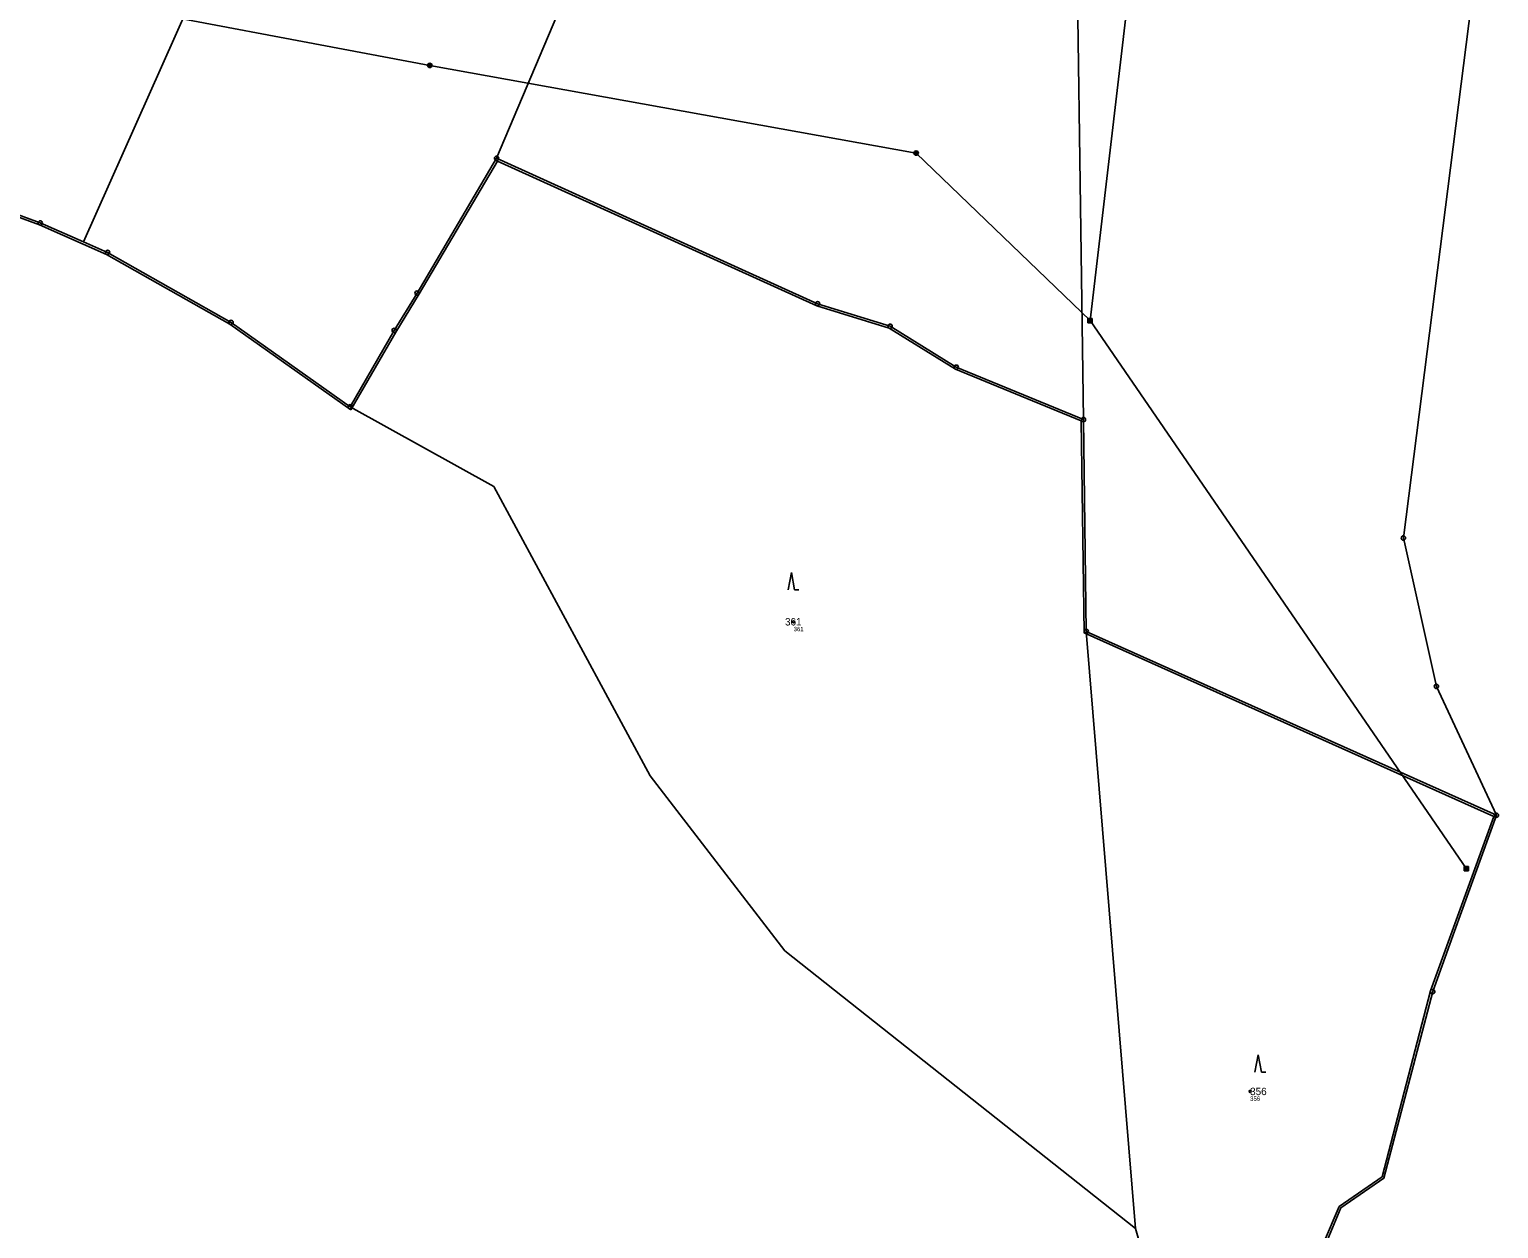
# Model space of a CAD drawing. Extents: x -770088 to -765625, y -1057899 to -1053934.
# Drawn here: x -766151.3 to -765814.2, y -1056847 to -1056571.8 of the extents above; entities that cross this region are included whole.
import ezdxf

# ---------------------------------------------------------------- set-up
doc = ezdxf.new("R2010")
doc.units = 0
for name, color, linetype in [('Definiční body', 7, 'Continuous'), ('Hranice parcel', 7, 'Continuous'), ('Parcelní čísla', 7, 'Continuous'), ('Polygon ku', 7, 'Continuous'), ('Polygon parcely', 7, 'Continuous'), ('Poz předměty', 7, 'Continuous'), ('Vnitřní kresba', 7, 'Continuous'), ('Značky bodu BP', 7, 'Continuous'), ('Značky kultur', 7, 'Continuous')]:
    doc.layers.add(name, color=color, linetype=linetype)

msp = doc.modelspace()

# ---------------------------------------------------------------- linework, layer by layer
at = {"layer": 'Definiční body'}
for centre in [(-765976, -1056707.72), (-765871.25, -1056815.5)]:
    msp.add_circle(centre, 0.25, dxfattribs=at)
at = {"layer": 'Hranice parcel'}
for p, q in [((-765909.49, -1056661.31), (-765908.84, -1056709.94)), ((-765908.84, -1056709.94), (-765897.57, -1056846.95)), ((-765908.84, -1056709.94), (-765814.74, -1056752.13)), ((-765814.74, -1056752.13), (-765824.36, -1056778.73)), ((-765824.36, -1056778.73), (-765829.37, -1056792.58)), ((-765829.37, -1056792.58), (-765840.55, -1056835.42)), ((-765897.57, -1056846.95), (-765870.05, -1056942.17))]:
    msp.add_line(p, q, dxfattribs=at)
for points in [[(-765909.49, -1056661.31), (-765911.56, -1056514.62), (-765913.55, -1056374.57)], [(-766582.96, -1056381.74), (-766581.62, -1056395.22), (-766578.95, -1056418.85), (-766550.6, -1056449.17), (-766515.79, -1056471.43), (-766465.46, -1056503.31), (-766431.52, -1056523.53), (-766391.94, -1056547.15), (-766368.1, -1056557.56), (-766331.03, -1056549.83), (-766284.24, -1056557.67), (-766246.61, -1056575.11), (-766230.89, -1056586.03), (-766213.51, -1056592.32), (-766192.06, -1056600.33), (-766148.85, -1056616.19), (-766138.9, -1056620.55)], [(-766044.14, -1056601.36), (-765997.5, -1056491.19), (-765958.81, -1056389.38)], [(-766138.9, -1056620.55), (-766093.74, -1056519), (-766048.58, -1056417.44)], [(-765820.45, -1056565.62), (-765836.08, -1056688.49), (-765828.52, -1056722.56), (-765814.74, -1056752.13)], [(-766077.73, -1056658.36), (-766067.64, -1056640.86), (-766062.38, -1056632.27), (-766044.14, -1056601.36)], [(-766044.14, -1056601.36), (-765970.49, -1056634.74), (-765953.85, -1056639.89), (-765938.68, -1056649.29), (-765909.49, -1056661.31)], [(-766138.9, -1056620.55), (-766133.4, -1056622.96), (-766105.07, -1056639.02), (-766077.73, -1056658.36)], [(-766077.73, -1056658.36), (-766044.77, -1056676.7), (-766008.9, -1056743.06), (-765978, -1056783.24), (-765897.57, -1056846.95)], [(-765840.55, -1056835.42), (-765850.44, -1056842.2), (-765853.92, -1056850.45)]]:
    msp.add_lwpolyline(points, dxfattribs=at)
at = {"layer": 'Polygon ku'}
msp.add_lwpolyline([(-765853.92, -1056850.45), (-765850.44, -1056842.2), (-765840.55, -1056835.42), (-765829.37, -1056792.58), (-765824.36, -1056778.73), (-765814.74, -1056752.13), (-765828.52, -1056722.56), (-765836.08, -1056688.49), (-765820.45, -1056565.62)], dxfattribs=at)
at = {"layer": 'Polygon parcely'}
for points in [[(-765913.55, -1056374.57), (-765911.56, -1056514.62), (-765909.49, -1056661.31), (-765908.84, -1056709.94), (-765814.74, -1056752.13), (-765828.52, -1056722.56), (-765836.08, -1056688.49), (-765820.45, -1056565.62), (-765833.56, -1056530.06), (-765841.37, -1056502.32), (-765828.82, -1056472.38), (-765830.94, -1056443.69), (-765829.53, -1056427.4), (-765832.58, -1056409.23), (-765833.6, -1056389.97), (-765846.49, -1056360.89), (-765851.9, -1056356.61), (-765861.12, -1056351.54), (-765878.01, -1056353.91), (-765907.34, -1056365.46), (-765908.27, -1056372.46)], [(-765958.81, -1056389.38), (-765997.5, -1056491.19), (-766044.14, -1056601.36), (-765970.49, -1056634.74), (-765953.85, -1056639.89), (-765938.68, -1056649.29), (-765909.49, -1056661.31), (-765911.56, -1056514.62), (-765913.55, -1056374.57), (-765921.92, -1056377.92), (-765949.19, -1056385.73)], [(-766105.07, -1056639.02), (-766077.73, -1056658.36), (-766067.64, -1056640.86), (-766062.38, -1056632.27), (-766044.14, -1056601.36), (-765997.5, -1056491.19), (-765958.81, -1056389.38), (-765956.43, -1056383.13), (-765965.64, -1056386.62), (-765982.34, -1056392.13), (-766010.89, -1056403.32), (-766048.58, -1056417.44), (-766093.74, -1056519), (-766138.9, -1056620.55), (-766133.4, -1056622.96)], [(-766044.77, -1056676.7), (-766008.9, -1056743.06), (-765978, -1056783.24), (-765897.57, -1056846.95), (-765908.84, -1056709.94), (-765909.49, -1056661.31), (-765938.68, -1056649.29), (-765953.85, -1056639.89), (-765970.49, -1056634.74), (-766044.14, -1056601.36), (-766062.38, -1056632.27), (-766067.64, -1056640.86), (-766077.73, -1056658.36)], [(-765870.05, -1056942.17), (-765865.56, -1056917.05), (-765856.96, -1056889.21), (-765853.92, -1056850.45), (-765850.44, -1056842.2), (-765840.55, -1056835.42), (-765829.37, -1056792.58), (-765824.36, -1056778.73), (-765814.74, -1056752.13), (-765908.84, -1056709.94), (-765897.57, -1056846.95)]]:
    msp.add_lwpolyline(points, close=True, dxfattribs=at)
for points in [[(-766192.06, -1056600.33), (-766148.85, -1056616.19), (-766138.9, -1056620.55), (-766093.74, -1056519), (-766048.58, -1056417.44), (-766057.97, -1056420.96), (-766101.72, -1056436.91), (-766139.99, -1056450.97), (-766184.96, -1056467.08)], [(-765870.05, -1056942.17), (-765897.57, -1056846.95), (-765978, -1056783.24), (-766008.9, -1056743.06), (-766044.77, -1056676.7), (-766077.73, -1056658.36), (-766105.07, -1056639.02), (-766133.4, -1056622.96), (-766138.9, -1056620.55), (-766148.85, -1056616.19), (-766192.06, -1056600.33)]]:
    msp.add_lwpolyline(points, dxfattribs=at)
at = {"layer": 'Poz předměty'}
for p, q in [((-765907.99, -1056638.59), (-765897.23, -1056547.27)), ((-766059.47, -1056580.04), (-766157.97, -1056561.44)), ((-765947.88, -1056600.16), (-766059.47, -1056580.04)), ((-765907.99, -1056638.59), (-765947.88, -1056600.16)), ((-765908.49, -1056638.09), (-765907.49, -1056638.09)), ((-765908.49, -1056639.09), (-765908.49, -1056638.09)), ((-765908.49, -1056638.29), (-765907.49, -1056638.29)), ((-765908.49, -1056638.49), (-765907.49, -1056638.49)), ((-765908.49, -1056638.69), (-765907.49, -1056638.69)), ((-765908.49, -1056638.89), (-765907.49, -1056638.89)), ((-765908.49, -1056639.09), (-765907.49, -1056639.09)), ((-765908.29, -1056639.09), (-765908.29, -1056638.09)), ((-765908.09, -1056639.09), (-765908.09, -1056638.09)), ((-765821.63, -1056764.41), (-765907.99, -1056638.59)), ((-765907.89, -1056639.09), (-765907.89, -1056638.09)), ((-765907.69, -1056639.09), (-765907.69, -1056638.09)), ((-765907.49, -1056639.09), (-765907.49, -1056638.09)), ((-765822.13, -1056763.91), (-765821.13, -1056763.91)), ((-765822.13, -1056764.91), (-765822.13, -1056763.91)), ((-765822.13, -1056764.11), (-765821.13, -1056764.11)), ((-765822.13, -1056764.31), (-765821.13, -1056764.31)), ((-765822.13, -1056764.51), (-765821.13, -1056764.51)), ((-765822.13, -1056764.71), (-765821.13, -1056764.71)), ((-765822.13, -1056764.91), (-765821.13, -1056764.91)), ((-765821.93, -1056764.91), (-765821.93, -1056763.91)), ((-765821.73, -1056764.91), (-765821.73, -1056763.91)), ((-765821.53, -1056764.91), (-765821.53, -1056763.91)), ((-765821.33, -1056764.91), (-765821.33, -1056763.91)), ((-765821.13, -1056764.91), (-765821.13, -1056763.91))]:
    msp.add_line(p, q, dxfattribs=at)
for centre, radius in [((-766059.47, -1056580.04), 0.5), ((-766059.47, -1056580.04), 0.4), ((-766059.47, -1056580.04), 0.3), ((-766059.47, -1056580.04), 0.2), ((-766059.47, -1056580.04), 0.1), ((-765947.88, -1056600.16), 0.5), ((-765947.88, -1056600.16), 0.4), ((-765947.88, -1056600.16), 0.3), ((-765947.88, -1056600.16), 0.2), ((-765947.88, -1056600.16), 0.1)]:
    msp.add_circle(centre, radius, dxfattribs=at)
at = {"layer": 'Vnitřní kresba'}
for p, q in [((-766192.23, -1056600.8), (-766149.05, -1056616.65)), ((-766061.92, -1056632.48), (-766043.94, -1056602)), ((-766043.94, -1056602), (-765970.64, -1056635.22)), ((-766149.05, -1056616.65), (-766133.62, -1056623.41)), ((-766133.62, -1056623.41), (-766105.35, -1056639.43)), ((-766067.29, -1056641.24), (-766061.92, -1056632.48)), ((-765970.64, -1056635.22), (-765954.05, -1056640.36)), ((-766105.35, -1056639.43), (-766077.57, -1056659.09)), ((-765954.05, -1056640.36), (-765938.88, -1056649.75)), ((-766077.57, -1056659.09), (-766067.29, -1056641.24)), ((-765938.88, -1056649.75), (-765909.99, -1056661.64)), ((-765909.99, -1056661.64), (-765909.34, -1056710.27)), ((-765909.34, -1056710.27), (-765815.37, -1056752.4)), ((-765815.37, -1056752.4), (-765829.85, -1056792.43)), ((-765829.85, -1056792.43), (-765840.98, -1056835.11)), ((-765840.98, -1056835.11), (-765850.85, -1056841.88)), ((-765850.85, -1056841.88), (-765854.41, -1056850.33))]:
    msp.add_line(p, q, dxfattribs=at)
at = {"layer": 'Značky bodu BP'}
for centre, radius in [((-766044.14, -1056601.36), 0.5), ((-766044.14, -1056601.36), 0.0303), ((-766148.85, -1056616.19), 0.5), ((-766148.85, -1056616.19), 0.0303), ((-766133.4, -1056622.96), 0.5), ((-766133.4, -1056622.96), 0.0303), ((-766062.38, -1056632.27), 0.5), ((-766062.38, -1056632.27), 0.0303), ((-765970.49, -1056634.74), 0.5), ((-765970.49, -1056634.74), 0.0303), ((-766105.07, -1056639.02), 0.5), ((-766105.07, -1056639.02), 0.0303), ((-766067.64, -1056640.86), 0.5), ((-766067.64, -1056640.86), 0.0303), ((-765953.85, -1056639.89), 0.5), ((-765953.85, -1056639.89), 0.0303), ((-765938.68, -1056649.29), 0.5), ((-765938.68, -1056649.29), 0.0303), ((-766077.73, -1056658.36), 0.5), ((-766077.73, -1056658.36), 0.0303), ((-765909.49, -1056661.31), 0.5), ((-765909.49, -1056661.31), 0.0303), ((-765836.08, -1056688.49), 0.5), ((-765836.08, -1056688.49), 0.0303), ((-765908.84, -1056709.94), 0.5), ((-765908.84, -1056709.94), 0.0303), ((-765828.52, -1056722.56), 0.5), ((-765828.52, -1056722.56), 0.0303), ((-765814.74, -1056752.13), 0.5), ((-765814.74, -1056752.13), 0.0303), ((-765829.37, -1056792.58), 0.5), ((-765829.37, -1056792.58), 0.0303)]:
    msp.add_circle(centre, radius, dxfattribs=at)
at = {"layer": 'Značky kultur'}
for p, q in [((-765976.52, -1056696.41), (-765977.27, -1056700.41)), ((-765975.77, -1056700.41), (-765976.52, -1056696.41)), ((-765975.77, -1056700.41), (-765974.77, -1056700.41)), ((-765869.39, -1056807.07), (-765870.14, -1056811.07)), ((-765868.64, -1056811.07), (-765869.39, -1056807.07)), ((-765868.64, -1056811.07), (-765867.64, -1056811.07))]:
    msp.add_line(p, q, dxfattribs=at)

# ---------------------------------------------------------------- texts
at = {"layer": 'Definiční body'}
for s, p in [('361', (-765976, -1056709.88)), ('356', (-765871.25, -1056817.66))]:
    msp.add_text(s, height=1, dxfattribs=at).set_placement(p)
at = {"layer": 'Parcelní čísla'}
for s, p in [('361', (-765977.97, -1056708.57)), ('356', (-765871.25, -1056816.35))]:
    msp.add_text(s, height=1.7, dxfattribs=at).set_placement(p)

doc.saveas('drawing.dxf')
